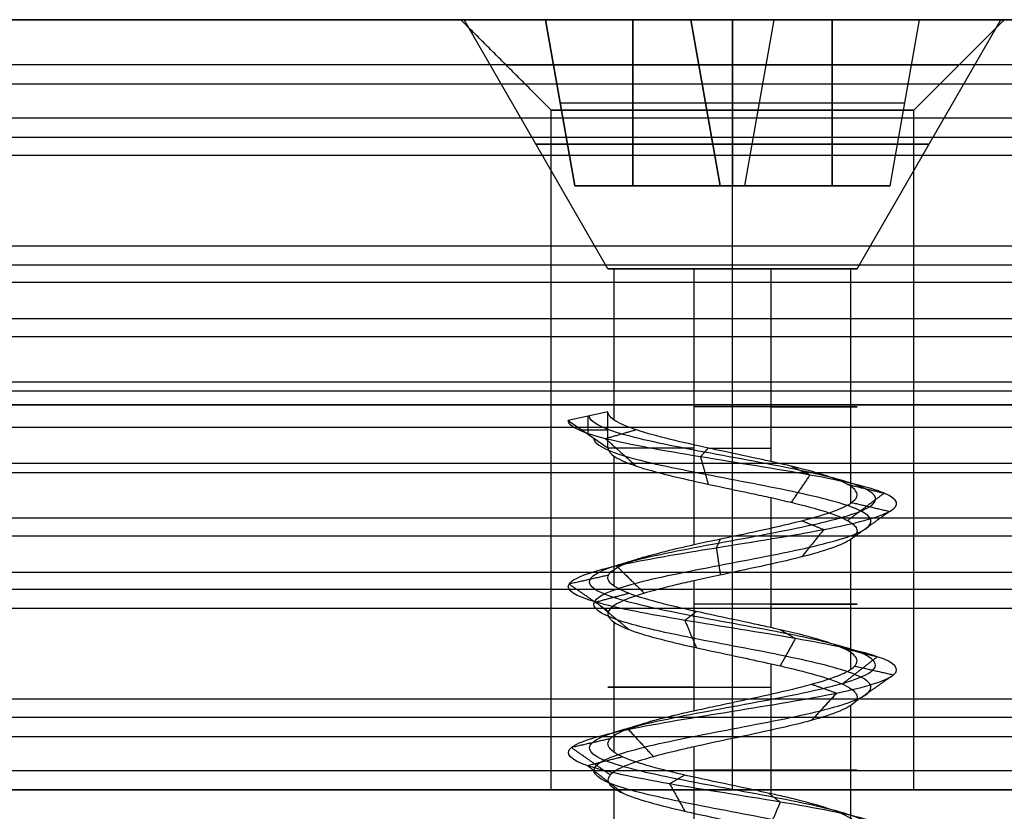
# Model space of a CAD drawing. Header units: millimetres. Extents: x -206 to 214, y -182 to 189.
# Tile 498 of 1056: x -72 to -61, y 140 to 149. Entities that reach past the tile are written whole.
import ezdxf

# ---------------------------------------------------------------- set-up
doc = ezdxf.new("R2010")
doc.units = ezdxf.units.MM
doc.layers.add('Default', color=7, linetype='Continuous', true_color=0x000000)
doc.layers.add('Screw', color=7, linetype='Continuous', true_color=0xffffff)

msp = doc.modelspace()

# ---------------------------------------------------------------- linework, layer by layer
at = {"layer": 'Default'}
for p, q in [((-93.311, 149.031, 721.503), (-66.811, 149.031, 721.503)), ((-60.811, 149.031, 721.503), (-45.811, 149.031, 721.503)), ((-204.811, 140.531, 1113.503), (213.189, 140.531, 1113.503)), ((213.189, 140.531, 715.503), (-204.811, 140.531, 715.503)), ((213.189, 140.531, 914.503), (-204.811, 140.531, 914.503)), ((-93.311, 140.531, 721.503), (-65.811, 140.531, 721.503)), ((-61.811, 140.531, 721.503), (-45.811, 140.531, 721.503))]:
    msp.add_line(p, q, dxfattribs=at)
at = {"layer": 'Default', "extrusion": (0, -1, 0)}
for centre, radius in [((-63.811, 721.503, -149.031), 3), ((-63.811, 721.503, -148.531), 2.5), ((-63.811, 721.503, -148.031), 2)]:
    msp.add_circle(centre, radius, dxfattribs=at)
at = {"layer": 'Default'}
for points in [[(-45.811, 149.031, 715.503), (-95.811, 149.031, 715.503), (-145.811, 149.031, 715.503)], [(-145.811, 149.031, 727.503), (-95.811, 149.031, 727.503), (-45.811, 149.031, 727.503)], [(-65.811, 148.031, 721.503), (-66.311, 148.531, 721.503), (-66.811, 149.031, 721.503)], [(-63.811, 148.031, 723.503), (-63.811, 148.531, 724.003), (-63.811, 149.031, 724.503)], [(-63.811, 148.031, 719.503), (-63.811, 148.531, 719.003), (-63.811, 149.031, 718.503)], [(-61.811, 148.031, 721.503), (-61.311, 148.531, 721.503), (-60.811, 149.031, 721.503)], [(186.689, 148.531, 1018.895), (1.689, 148.531, 1018.895), (-183.311, 148.531, 1018.895)], [(186.689, 148.531, 1032.503), (1.689, 148.531, 1032.503), (-183.311, 148.531, 1032.503)], [(-45.731, 148.531, 1025.699), (-65.311, 148.531, 1025.699), (-84.892, 148.531, 1025.699)], [(186.689, 148.32, 1033.398), (1.689, 148.32, 1033.398), (-183.311, 148.32, 1033.398)], [(-65.811, 140.531, 721.503), (-65.811, 144.281, 721.503), (-65.811, 148.031, 721.503)], [(-63.811, 140.531, 723.503), (-63.811, 144.281, 723.503), (-63.811, 148.031, 723.503)], [(-63.811, 140.531, 719.503), (-63.811, 144.281, 719.503), (-63.811, 148.031, 719.503)], [(-61.811, 140.531, 721.503), (-61.811, 144.281, 721.503), (-61.811, 148.031, 721.503)], [(186.689, 147.945, 1017.481), (1.689, 147.945, 1017.481), (-183.311, 147.945, 1017.481)], [(186.689, 147.731, 1034.103), (1.689, 147.731, 1034.103), (-183.311, 147.731, 1034.103)], [(186.689, 147.531, 1063.503), (1.689, 147.531, 1063.503), (-183.311, 147.531, 1063.503)], [(186.689, 147.531, 1061.503), (1.689, 147.531, 1061.503), (-183.311, 147.531, 1061.503)], [(186.689, 147.531, 1062.503), (1.689, 147.531, 1062.503), (-183.311, 147.531, 1062.503)], [(186.689, 146.531, 1016.895), (1.689, 146.531, 1016.895), (-183.311, 146.531, 1016.895)], [(186.689, 146.531, 1018.895), (1.689, 146.531, 1018.895), (-183.311, 146.531, 1018.895)], [(186.689, 146.531, 1032.395), (1.689, 146.531, 1032.395), (-183.311, 146.531, 1032.395)], [(186.689, 146.531, 1044.003), (1.689, 146.531, 1044.003), (-183.311, 146.531, 1044.003)], [(186.689, 146.531, 1036.503), (1.689, 146.531, 1036.503), (-183.311, 146.531, 1036.503)], [(186.689, 146.531, 1040.253), (1.689, 146.531, 1040.253), (-183.311, 146.531, 1040.253)], [(-45.741, 146.531, 1025.645), (-65.311, 146.531, 1025.645), (-84.881, 146.531, 1025.645)], [(186.689, 146.32, 1044.898), (1.689, 146.32, 1044.898), (-183.311, 146.32, 1044.898)], [(186.689, 146.131, 1035.303), (1.689, 146.131, 1035.303), (-183.311, 146.131, 1035.303)], [(186.689, 145.731, 1045.603), (1.689, 145.731, 1045.603), (-183.311, 145.731, 1045.603)], [(186.689, 145.531, 1036.503), (1.689, 145.531, 1036.503), (-183.311, 145.531, 1036.503)], [(186.689, 145.031, 1063.503), (1.689, 145.031, 1063.503), (-183.311, 145.031, 1063.503)], [(186.689, 145.031, 1061.503), (1.689, 145.031, 1061.503), (-183.311, 145.031, 1061.503)], [(186.689, 144.931, 1033.595), (1.689, 144.931, 1033.595), (-183.311, 144.931, 1033.595)], [(-45.811, 144.781, 715.503), (-95.811, 144.781, 715.503), (-145.811, 144.781, 715.503)], [(-145.811, 144.781, 727.503), (-95.811, 144.781, 727.503), (-45.811, 144.781, 727.503)], [(186.689, 144.531, 1043.895), (1.689, 144.531, 1043.895), (-183.311, 144.531, 1043.895)], [(186.689, 144.531, 1036.503), (1.689, 144.531, 1036.503), (-183.311, 144.531, 1036.503)], [(186.689, 144.531, 1040.199), (1.689, 144.531, 1040.199), (-183.311, 144.531, 1040.199)], [(186.689, 144.531, 1036.503), (1.689, 144.531, 1036.503), (-183.311, 144.531, 1036.503)], [(186.689, 144.531, 1043.895), (1.689, 144.531, 1043.895), (-183.311, 144.531, 1043.895)], [(186.689, 144.531, 1040.199), (1.689, 144.531, 1040.199), (-183.311, 144.531, 1040.199)], [(186.689, 144.131, 1046.803), (1.689, 144.131, 1046.803), (-183.311, 144.131, 1046.803)], [(186.689, 144.031, 1016.895), (1.689, 144.031, 1016.895), (-183.311, 144.031, 1016.895)], [(186.689, 144.031, 1018.895), (1.689, 144.031, 1018.895), (-183.311, 144.031, 1018.895)], [(186.689, 143.531, 1043.895), (1.689, 143.531, 1043.895), (-183.311, 143.531, 1043.895)], [(186.689, 143.331, 1034.795), (1.689, 143.331, 1034.795), (-183.311, 143.331, 1034.795)], [(186.689, 142.931, 1045.095), (1.689, 142.931, 1045.095), (-183.311, 142.931, 1045.095)], [(186.689, 142.742, 1035.5), (1.689, 142.742, 1035.5), (-183.311, 142.742, 1035.5)], [(186.689, 142.531, 1036.395), (1.689, 142.531, 1036.395), (-183.311, 142.531, 1036.395)], [(186.689, 142.531, 1043.895), (1.689, 142.531, 1043.895), (-183.311, 142.531, 1043.895)], [(186.689, 142.531, 1040.145), (1.689, 142.531, 1040.145), (-183.311, 142.531, 1040.145)], [(186.689, 142.531, 1063.503), (1.689, 142.531, 1063.503), (-183.311, 142.531, 1063.503)], [(186.689, 142.531, 1061.503), (1.689, 142.531, 1061.503), (-183.311, 142.531, 1061.503)], [(186.689, 142.531, 1048.003), (1.689, 142.531, 1048.003), (-183.311, 142.531, 1048.003)], [(-48.741, 142.531, 1054.753), (-68.311, 142.531, 1054.753), (-87.881, 142.531, 1054.753)], [(186.689, 141.531, 1016.895), (1.689, 141.531, 1016.895), (-183.311, 141.531, 1016.895)], [(186.689, 141.531, 1018.895), (1.689, 141.531, 1018.895), (-183.311, 141.531, 1018.895)], [(186.689, 141.531, 1017.895), (1.689, 141.531, 1017.895), (-183.311, 141.531, 1017.895)], [(186.689, 141.331, 1046.295), (1.689, 141.331, 1046.295), (-183.311, 141.331, 1046.295)], [(186.689, 141.116, 1062.918), (1.689, 141.116, 1062.918), (-183.311, 141.116, 1062.918)], [(186.689, 140.742, 1047), (1.689, 140.742, 1047), (-183.311, 140.742, 1047)], [(186.689, 140.531, 1061.503), (1.689, 140.531, 1061.503), (-183.311, 140.531, 1061.503)], [(186.689, 140.531, 1047.895), (1.689, 140.531, 1047.895), (-183.311, 140.531, 1047.895)], [(-45.811, 140.531, 715.503), (-95.811, 140.531, 715.503), (-145.811, 140.531, 715.503)], [(-145.811, 140.531, 727.503), (-95.811, 140.531, 727.503), (-45.811, 140.531, 727.503)], [(-48.731, 140.531, 1054.699), (-68.311, 140.531, 1054.699), (-87.892, 140.531, 1054.699)]]:
    msp.add_open_spline(points, degree=2, dxfattribs=at)
for points in [[(-61.811, 144.781, 721.503), (-61.811, 144.781, 723.503), (-63.811, 144.781, 723.503), (-65.811, 144.781, 723.503), (-65.811, 144.781, 721.503), (-65.811, 144.781, 719.503), (-63.811, 144.781, 719.503), (-61.811, 144.781, 719.503), (-61.811, 144.781, 721.503)], [(-61.811, 140.531, 721.503), (-61.811, 140.531, 723.503), (-63.811, 140.531, 723.503), (-65.811, 140.531, 723.503), (-65.811, 140.531, 721.503), (-65.811, 140.531, 719.503), (-63.811, 140.531, 719.503), (-61.811, 140.531, 719.503), (-61.811, 140.531, 721.503)]]:
    msp.add_rational_spline(points, [1, 0.707106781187, 1, 0.707106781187, 1, 0.707106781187, 1, 0.707106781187, 1], degree=2, knots=[236.566371, 236.566371, 236.566371, 239.707963, 239.707963, 242.849556, 242.849556, 245.991149, 245.991149, 249.132741, 249.132741, 249.132741], dxfattribs=at)
at = {"layer": 'Screw', "color": 7, "true_color": 0xffffff}
for p, q in [((-65.186, 146.281, 721.503), (-66.774, 149.031, 721.503)), ((-65.874, 149.031, 721.503), (-66.774, 149.031, 721.503)), ((-65.874, 149.031, 721.962), (-64.27, 149.031, 721.962)), ((-65.874, 149.031, 721.045), (-65.874, 149.031, 721.962)), ((-64.27, 149.031, 721.045), (-65.874, 149.031, 721.045)), ((-65.55, 147.198, 721.638), (-65.874, 149.031, 721.962)), ((-65.55, 147.198, 721.368), (-65.874, 149.031, 721.045)), ((-65.874, 149.031, 721.503), (-65.55, 147.198, 721.503)), ((-64.91, 149.031, 721.962), (-64.91, 147.198, 721.638)), ((-64.91, 147.198, 721.368), (-64.91, 149.031, 721.045)), ((-64.27, 149.031, 723.566), (-63.353, 149.031, 723.566)), ((-64.27, 149.031, 721.962), (-64.27, 149.031, 723.566)), ((-64.27, 149.031, 719.441), (-64.27, 149.031, 721.045)), ((-63.353, 149.031, 719.441), (-64.27, 149.031, 719.441)), ((-63.946, 147.198, 723.242), (-64.27, 149.031, 723.566)), ((-63.946, 147.198, 721.638), (-64.27, 149.031, 721.962)), ((-63.946, 147.198, 721.368), (-64.27, 149.031, 721.045)), ((-63.946, 147.198, 719.764), (-64.27, 149.031, 719.441)), ((-64.27, 149.031, 722.602), (-63.946, 147.198, 722.602)), ((-64.27, 149.031, 720.405), (-63.946, 147.198, 720.405)), ((-63.811, 146.281, 720.128), (-63.811, 149.031, 718.541)), ((-63.811, 149.031, 718.541), (-63.811, 149.031, 719.441)), ((-63.811, 149.031, 723.566), (-63.811, 149.031, 724.466)), ((-63.811, 149.031, 723.566), (-63.811, 147.198, 723.242)), ((-63.811, 147.198, 719.764), (-63.811, 149.031, 719.441)), ((-63.811, 146.281, 722.878), (-63.811, 149.031, 724.466)), ((-63.676, 147.198, 723.242), (-63.353, 149.031, 723.566)), ((-63.676, 147.198, 721.638), (-63.353, 149.031, 721.962)), ((-63.676, 147.198, 719.764), (-63.353, 149.031, 719.441)), ((-63.676, 147.198, 721.368), (-63.353, 149.031, 721.045)), ((-63.676, 147.198, 722.602), (-63.353, 149.031, 722.602)), ((-63.676, 147.198, 720.405), (-63.353, 149.031, 720.405)), ((-63.353, 149.031, 723.566), (-63.353, 149.031, 721.962)), ((-63.353, 149.031, 721.045), (-63.353, 149.031, 719.441)), ((-61.749, 149.031, 721.045), (-63.353, 149.031, 721.045)), ((-63.353, 149.031, 721.962), (-61.749, 149.031, 721.962)), ((-62.713, 147.198, 721.368), (-62.713, 149.031, 721.045)), ((-62.713, 149.031, 721.962), (-62.713, 147.198, 721.638)), ((-62.436, 146.281, 721.503), (-60.849, 149.031, 721.503)), ((-62.072, 147.198, 721.368), (-61.749, 149.031, 721.045)), ((-62.072, 147.198, 721.638), (-61.749, 149.031, 721.962)), ((-62.072, 147.198, 721.503), (-61.749, 149.031, 721.503)), ((-61.749, 149.031, 721.962), (-61.749, 149.031, 721.045)), ((-60.849, 149.031, 721.503), (-61.749, 149.031, 721.503)), ((-65.712, 148.114, 721.8), (-64.108, 148.114, 721.8)), ((-65.712, 148.114, 721.207), (-65.712, 148.114, 721.8)), ((-65.712, 148.114, 721.207), (-64.108, 148.114, 721.207)), ((-64.108, 148.114, 723.404), (-63.515, 148.114, 723.404)), ((-64.108, 148.114, 721.8), (-64.108, 148.114, 723.404)), ((-64.108, 148.114, 719.603), (-64.108, 148.114, 721.207)), ((-64.108, 148.114, 719.603), (-63.515, 148.114, 719.603)), ((-63.515, 148.114, 721.8), (-63.515, 148.114, 723.404)), ((-63.515, 148.114, 719.603), (-63.515, 148.114, 721.207)), ((-63.515, 148.114, 721.207), (-61.911, 148.114, 721.207)), ((-63.515, 148.114, 721.8), (-61.911, 148.114, 721.8)), ((-61.911, 148.114, 721.207), (-61.911, 148.114, 721.8)), ((-65.55, 147.198, 721.638), (-63.946, 147.198, 721.638)), ((-65.55, 147.198, 721.368), (-65.55, 147.198, 721.638)), ((-63.946, 147.198, 721.368), (-65.55, 147.198, 721.368)), ((-62.072, 147.198, 721.503), (-65.55, 147.198, 721.503)), ((-63.946, 147.198, 723.242), (-63.676, 147.198, 723.242)), ((-63.946, 147.198, 721.638), (-63.946, 147.198, 723.242)), ((-63.946, 147.198, 719.764), (-63.946, 147.198, 721.368)), ((-63.676, 147.198, 719.764), (-63.946, 147.198, 719.764)), ((-63.811, 147.198, 719.764), (-63.811, 147.198, 723.242)), ((-63.676, 147.198, 723.242), (-63.676, 147.198, 721.638)), ((-63.676, 147.198, 721.368), (-63.676, 147.198, 719.764)), ((-62.072, 147.198, 721.368), (-63.676, 147.198, 721.368)), ((-63.676, 147.198, 721.638), (-62.072, 147.198, 721.638)), ((-62.072, 147.198, 721.638), (-62.072, 147.198, 721.368)), ((-65.119, 144.613, 721.928), (-65.119, 146.281, 721.928)), ((-64.236, 143.238, 720.196), (-64.236, 146.281, 720.196)), ((-63.386, 144.154, 722.811), (-63.386, 146.281, 722.811)), ((-62.504, 143.696, 721.078), (-62.504, 146.281, 721.078)), ((-65.186, 144.704, 721.503), (-65.624, 144.607, 721.503)), ((-65.405, 144.456, 721.503), (-65.405, 144.656, 721.503)), ((-65.186, 144.305, 721.503), (-65.186, 144.704, 721.503)), ((-65.624, 144.607, 721.503), (-65.186, 144.305, 721.503)), ((-65.476, 144.505, 721.503), (-65.186, 144.505, 721.503)), ((-65.119, 142.779, 721.928), (-65.119, 144.214, 721.928)), ((-63.386, 142.321, 722.811), (-63.386, 143.756, 722.811)), ((-62.504, 141.863, 721.078), (-62.504, 143.297, 721.078)), ((-64.236, 141.404, 720.196), (-64.236, 142.839, 720.196)), ((-65.119, 140.946, 721.928), (-65.119, 142.381, 721.928)), ((-63.386, 140.488, 722.811), (-63.386, 141.922, 722.811)), ((-62.504, 140.03, 721.078), (-62.504, 141.464, 721.078)), ((-64.236, 139.571, 720.196), (-64.236, 141.006, 720.196)), ((-65.119, 139.113, 721.928), (-65.119, 140.547, 721.928))]:
    msp.add_line(p, q, dxfattribs=at)
at = {"layer": 'Screw', "color": 7, "true_color": 0xffffff, "extrusion": (0, 1, 0)}
for centre, radius, start, end in [((63.811, 721.503, 149.031), 2.962, 180, 0), ((63.811, 721.503, 149.031), 2.962, 0, 180), ((63.811, 721.503, 147.656), 2.169, 180, 360), ((63.811, 721.503, 147.656), 2.169, 0, 180), ((63.811, 721.503, 146.281), 1.375, 288, 0), ((63.811, 721.503, 146.281), 1.375, 0, 108), ((63.811, 721.503, 146.281), 1.375, 180, 288), ((63.811, 721.503, 146.281), 1.375, 108, 180), ((63.811, 721.503, 144.759), 1.375, 108, 288), ((63.811, 721.503, 144.301), 1.375, 288, 0.7946), ((63.811, 721.503, 144.301), 1.375, 79.1977, 108), ((63.811, 721.503, 142.58), 1.375, 108, 288), ((63.811, 721.503, 141.664), 1.375, 288, 108), ((63.811, 721.503, 140.747), 1.375, 108, 288)]:
    msp.add_arc(centre, radius, start, end, dxfattribs=at)
at = {"layer": 'Screw', "color": 7, "true_color": 0xffffff}
for points, knots in [([(-63.889, 126.756, 720.737), (-63.864, 126.766, 720.732), (-63.838, 126.775, 720.728), (-63.608, 126.862, 720.707), (-63.389, 126.938, 720.772), (-63.053, 127.091, 721.054), (-62.938, 127.167, 721.27), (-62.9, 127.32, 721.737), (-62.978, 127.396, 721.985), (-63.302, 127.549, 722.364), (-63.548, 127.625, 722.491), (-64.075, 127.778, 722.529), (-64.353, 127.855, 722.439), (-64.774, 128.007, 722.072), (-64.919, 128.084, 721.797), (-64.946, 128.237, 721.21), (-64.827, 128.313, 720.911), (-64.414, 128.466, 720.477), (-64.117, 128.542, 720.344), (-63.506, 128.695, 720.328), (-63.195, 128.771, 720.447), (-62.744, 128.924, 720.877), (-62.606, 129, 721.186), (-62.591, 129.153, 721.821), (-62.714, 129.23, 722.143), (-63.161, 129.382, 722.612), (-63.482, 129.459, 722.755), (-64.141, 129.611, 722.77), (-64.475, 129.688, 722.642), (-64.96, 129.841, 722.178), (-65.11, 129.917, 721.845), (-65.122, 130.07, 721.162), (-64.983, 130.146, 720.819), (-64.501, 130.299, 720.326), (-64.159, 130.375, 720.179), (-63.464, 130.528, 720.172), (-63.115, 130.604, 720.311), (-62.614, 130.757, 720.802), (-62.465, 130.834, 721.15), (-62.457, 130.986, 721.857), (-62.599, 131.063, 722.212), (-63.098, 131.215, 722.721), (-63.452, 131.292, 722.873), (-64.171, 131.445, 722.881), (-64.532, 131.521, 722.736), (-65.05, 131.674, 722.229), (-65.202, 131.75, 721.869), (-65.213, 131.893, 721.183), (-65.107, 131.96, 720.86), (-64.706, 132.094, 720.35), (-64.413, 132.161, 720.165), (-63.77, 132.294, 720.024), (-63.422, 132.361, 720.067), (-62.827, 132.495, 720.37), (-62.583, 132.562, 720.628), (-62.311, 132.695, 721.248), (-62.286, 132.762, 721.608), (-62.472, 132.896, 722.268), (-62.684, 132.963, 722.566), (-63.254, 133.096, 722.963), (-63.611, 133.163, 723.061), (-64.313, 133.297, 723.005), (-64.655, 133.364, 722.852), (-65.169, 133.497, 722.357), (-65.339, 133.564, 722.017), (-65.423, 133.698, 721.299), (-65.326, 133.765, 720.927), (-64.924, 133.898, 720.325), (-64.616, 133.965, 720.097), (-63.924, 134.099, 719.887), (-63.541, 134.166, 719.905), (-62.872, 134.299, 720.182), (-62.589, 134.366, 720.439), (-62.248, 134.5, 721.078), (-62.191, 134.567, 721.457), (-62.333, 134.7, 722.166), (-62.529, 134.767, 722.495), (-63.089, 134.901, 722.954), (-63.449, 134.968, 723.083), (-64.173, 135.101, 723.083), (-64.534, 135.168, 722.954), (-65.093, 135.302, 722.495), (-65.29, 135.369, 722.166), (-65.431, 135.502, 721.457), (-65.375, 135.569, 721.078), (-65.034, 135.703, 720.439), (-64.75, 135.77, 720.182), (-64.082, 135.903, 719.905), (-63.699, 135.97, 719.887), (-63.006, 136.104, 720.097), (-62.699, 136.171, 720.325), (-62.297, 136.304, 720.927), (-62.204, 136.371, 721.298), (-62.275, 136.505, 722.018), (-62.438, 136.572, 722.364), (-62.95, 136.705, 722.876), (-63.296, 136.772, 723.04), (-64.017, 136.906, 723.111), (-64.388, 136.973, 723.018), (-64.99, 137.106, 722.616), (-65.218, 137.173, 722.308), (-65.428, 137.307, 721.616), (-65.409, 137.374, 721.233), (-65.132, 137.507, 720.564), (-64.875, 137.574, 720.281), (-64.237, 137.708, 719.94), (-63.858, 137.775, 719.883), (-63.148, 137.908, 720.025), (-62.82, 137.975, 720.221), (-62.361, 138.109, 720.781), (-62.232, 138.176, 721.141), (-62.232, 138.309, 721.865), (-62.361, 138.376, 722.226), (-62.82, 138.51, 722.785), (-63.148, 138.577, 722.982), (-63.858, 138.71, 723.123), (-64.237, 138.777, 723.067), (-64.875, 138.911, 722.726), (-65.132, 138.978, 722.442), (-65.409, 139.112, 721.774), (-65.428, 139.178, 721.391), (-65.218, 139.312, 720.698), (-64.99, 139.379, 720.391), (-64.388, 139.513, 719.989), (-64.017, 139.579, 719.896), (-63.296, 139.713, 719.967), (-62.95, 139.78, 720.13), (-62.438, 139.914, 720.642), (-62.275, 139.98, 720.988), (-62.204, 140.114, 721.709), (-62.297, 140.181, 722.08), (-62.699, 140.315, 722.682), (-63.006, 140.381, 722.91), (-63.699, 140.515, 723.12), (-64.082, 140.582, 723.101), (-64.75, 140.716, 722.824), (-65.034, 140.782, 722.567), (-65.375, 140.916, 721.929), (-65.431, 140.983, 721.55), (-65.29, 141.117, 720.84), (-65.093, 141.183, 720.512), (-64.534, 141.317, 720.053), (-64.173, 141.384, 719.924), (-63.449, 141.518, 719.924), (-63.089, 141.584, 720.053), (-62.529, 141.718, 720.512), (-62.333, 141.785, 720.84), (-62.191, 141.919, 721.55), (-62.248, 141.985, 721.929), (-62.589, 142.119, 722.567), (-62.872, 142.186, 722.824), (-63.541, 142.32, 723.101), (-63.924, 142.386, 723.12), (-64.616, 142.52, 722.91), (-64.924, 142.587, 722.682), (-65.326, 142.721, 722.08), (-65.419, 142.787, 721.709), (-65.348, 142.921, 720.988), (-65.184, 142.988, 720.642), (-64.672, 143.122, 720.13), (-64.326, 143.188, 719.967), (-63.606, 143.322, 719.896), (-63.235, 143.389, 719.989), (-62.633, 143.523, 720.391), (-62.405, 143.589, 720.698), (-62.195, 143.723, 721.391), (-62.213, 143.79, 721.774), (-62.49, 143.924, 722.442), (-62.748, 143.99, 722.726), (-63.386, 144.124, 723.067), (-63.765, 144.191, 723.123), (-64.474, 144.325, 722.982), (-64.803, 144.391, 722.785), (-65.262, 144.525, 722.226), (-65.391, 144.592, 721.866), (-65.391, 144.659, 721.503)], [2.782471, 2.782471, 2.782471, 2.782471, 2.974275, 2.974275, 4.461413, 4.461413, 5.948551, 5.948551, 7.435688, 7.435688, 8.922826, 8.922826, 10.409964, 10.409964, 11.897102, 11.897102, 13.384239, 13.384239, 14.871377, 14.871377, 16.358515, 16.358515, 17.845652, 17.845652, 19.33279, 19.33279, 20.819928, 20.819928, 22.307065, 22.307065, 23.794203, 23.794203, 25.281341, 25.281341, 26.768478, 26.768478, 28.255616, 28.255616, 29.742754, 29.742754, 31.229892, 31.229892, 32.717029, 32.717029, 34.204167, 34.204167, 35.691305, 35.691305, 36.99255, 36.99255, 38.293796, 38.293796, 39.595041, 39.595041, 40.896287, 40.896287, 42.197532, 42.197532, 43.498777, 43.498777, 44.800023, 44.800023, 46.101268, 46.101268, 47.402514, 47.402514, 48.703759, 48.703759, 50.005005, 50.005005, 51.30625, 51.30625, 52.607496, 52.607496, 53.908741, 53.908741, 55.209987, 55.209987, 56.511232, 56.511232, 57.812478, 57.812478, 59.113723, 59.113723, 60.414969, 60.414969, 61.716214, 61.716214, 63.01746, 63.01746, 64.318705, 64.318705, 65.619951, 65.619951, 66.921196, 66.921196, 68.222442, 68.222442, 69.523687, 69.523687, 70.824933, 70.824933, 72.126178, 72.126178, 73.427423, 73.427423, 74.728669, 74.728669, 76.029914, 76.029914, 77.33116, 77.33116, 78.632405, 78.632405, 79.933651, 79.933651, 81.234896, 81.234896, 82.536142, 82.536142, 83.837387, 83.837387, 85.138633, 85.138633, 86.439878, 86.439878, 87.741124, 87.741124, 89.042369, 89.042369, 90.343615, 90.343615, 91.64486, 91.64486, 92.946106, 92.946106, 94.247351, 94.247351, 95.548597, 95.548597, 96.849842, 96.849842, 98.151088, 98.151088, 99.452333, 99.452333, 100.753579, 100.753579, 102.054824, 102.054824, 103.35607, 103.35607, 104.657315, 104.657315, 105.95856, 105.95856, 107.259806, 107.259806, 108.561051, 108.561051, 109.862297, 109.862297, 111.163542, 111.163542, 112.464788, 112.464788, 113.766033, 113.766033, 115.067279, 115.067279, 116.368524, 116.368524, 117.66977, 117.66977, 118.971015, 118.971015, 118.971015, 118.971015]), ([(-63.386, 144.154, 722.811), (-63.413, 144.16, 722.82), (-63.44, 144.166, 722.827), (-63.619, 144.205, 722.874), (-63.781, 144.239, 722.887), (-64.094, 144.306, 722.858), (-64.25, 144.34, 722.816), (-64.535, 144.407, 722.683), (-64.668, 144.441, 722.59), (-64.891, 144.508, 722.368), (-64.985, 144.541, 722.236), (-65.12, 144.608, 721.952), (-65.164, 144.642, 721.796), (-65.184, 144.685, 721.594), (-65.186, 144.695, 721.549), (-65.186, 144.704, 721.503)], [0.9407679, 0.9407679, 0.9407679, 0.9407679, 0.94268914, 0.94268914, 0.95352424, 0.95352424, 0.96436026, 0.96436026, 0.97519533, 0.97519533, 0.98603138, 0.98603138, 0.99686651, 0.99686651, 1, 1, 1, 1]), ([(-64.707, 126.275, 721.503), (-64.717, 126.352, 721.269), (-64.648, 126.428, 721.019), (-64.322, 126.581, 720.639), (-64.076, 126.657, 720.512), (-63.547, 126.81, 720.474), (-63.268, 126.886, 720.564), (-62.845, 127.039, 720.933), (-62.705, 127.115, 721.209), (-62.667, 127.268, 721.798), (-62.77, 127.345, 722.107), (-63.181, 127.497, 722.572), (-63.487, 127.574, 722.724), (-64.136, 127.726, 722.762), (-64.475, 127.803, 722.647), (-64.982, 127.956, 722.194), (-65.152, 128.032, 721.858), (-65.179, 128.185, 721.149), (-65.035, 128.261, 720.79), (-64.535, 128.414, 720.269), (-64.178, 128.49, 720.111), (-63.445, 128.643, 720.096), (-63.074, 128.719, 720.239), (-62.536, 128.872, 720.755), (-62.373, 128.949, 721.125), (-62.358, 129.101, 721.882), (-62.506, 129.178, 722.265), (-63.039, 129.33, 722.819), (-63.421, 129.407, 722.987), (-64.202, 129.56, 723.003), (-64.596, 129.636, 722.849), (-65.168, 129.789, 722.299), (-65.343, 129.865, 721.906), (-65.354, 130.018, 721.101), (-65.191, 130.094, 720.698), (-64.623, 130.247, 720.119), (-64.22, 130.323, 719.947), (-63.403, 130.476, 719.939), (-62.994, 130.553, 720.104), (-62.406, 130.705, 720.68), (-62.232, 130.782, 721.089), (-62.224, 130.935, 721.918), (-62.391, 131.011, 722.333), (-62.976, 131.164, 722.929), (-63.391, 131.24, 723.106), (-64.232, 131.393, 723.113), (-64.653, 131.469, 722.944), (-65.257, 131.622, 722.35), (-65.435, 131.698, 721.93), (-65.445, 131.842, 721.13), (-65.321, 131.908, 720.753), (-64.852, 132.042, 720.161), (-64.511, 132.109, 719.947), (-63.763, 132.243, 719.785), (-63.359, 132.309, 719.837), (-62.671, 132.443, 720.19), (-62.388, 132.51, 720.49), (-62.076, 132.644, 721.208), (-62.048, 132.71, 721.624), (-62.265, 132.844, 722.386), (-62.51, 132.911, 722.73), (-63.169, 133.045, 723.186), (-63.581, 133.111, 723.297), (-64.389, 133.245, 723.231), (-64.782, 133.312, 723.054), (-65.371, 133.446, 722.484), (-65.565, 133.512, 722.093), (-65.659, 133.646, 721.269), (-65.549, 133.713, 720.842), (-65.088, 133.847, 720.151), (-64.735, 133.913, 719.889), (-63.94, 134.047, 719.648), (-63.501, 134.114, 719.67), (-62.734, 134.248, 719.988), (-62.409, 134.314, 720.283), (-62.017, 134.448, 721.015), (-61.953, 134.515, 721.45), (-62.115, 134.649, 722.264), (-62.341, 134.715, 722.641), (-62.982, 134.849, 723.168), (-63.396, 134.916, 723.316), (-64.226, 135.05, 723.316), (-64.64, 135.116, 723.168), (-65.282, 135.25, 722.641), (-65.508, 135.317, 722.264), (-65.67, 135.451, 721.45), (-65.605, 135.517, 721.015), (-65.214, 135.651, 720.283), (-64.888, 135.718, 719.988), (-64.121, 135.852, 719.67), (-63.683, 135.918, 719.648), (-62.888, 136.052, 719.889), (-62.535, 136.119, 720.151), (-62.074, 136.253, 720.842), (-61.967, 136.319, 721.268), (-62.048, 136.453, 722.094), (-62.236, 136.52, 722.491), (-62.823, 136.654, 723.078), (-63.221, 136.72, 723.266), (-64.047, 136.854, 723.348), (-64.473, 136.921, 723.241), (-65.163, 137.055, 722.78), (-65.425, 137.121, 722.427), (-65.666, 137.255, 721.632), (-65.645, 137.322, 721.193), (-65.327, 137.456, 720.426), (-65.032, 137.523, 720.101), (-64.3, 137.656, 719.709), (-63.865, 137.723, 719.645), (-63.051, 137.857, 719.807), (-62.674, 137.924, 720.033), (-62.147, 138.057, 720.674), (-61.999, 138.124, 721.088), (-61.999, 138.258, 721.918), (-62.147, 138.325, 722.332), (-62.674, 138.458, 722.974), (-63.051, 138.525, 723.2), (-63.865, 138.659, 723.362), (-64.3, 138.726, 723.297), (-65.032, 138.859, 722.906), (-65.327, 138.926, 722.58), (-65.645, 139.06, 721.813), (-65.666, 139.127, 721.374), (-65.425, 139.26, 720.58), (-65.163, 139.327, 720.227), (-64.473, 139.461, 719.766), (-64.047, 139.528, 719.659), (-63.221, 139.661, 719.74), (-62.823, 139.728, 719.928), (-62.236, 139.862, 720.515), (-62.048, 139.929, 720.912), (-61.967, 140.062, 721.739), (-62.074, 140.129, 722.165), (-62.535, 140.263, 722.855), (-62.888, 140.33, 723.117), (-63.683, 140.463, 723.358), (-64.121, 140.53, 723.337), (-64.888, 140.664, 723.019), (-65.214, 140.731, 722.724), (-65.605, 140.864, 721.992), (-65.67, 140.931, 721.557), (-65.508, 141.065, 720.743), (-65.282, 141.132, 720.366), (-64.64, 141.265, 719.839), (-64.226, 141.332, 719.691), (-63.396, 141.466, 719.691), (-62.982, 141.533, 719.839), (-62.341, 141.666, 720.366), (-62.115, 141.733, 720.743), (-61.953, 141.867, 721.557), (-62.017, 141.934, 721.992), (-62.409, 142.067, 722.724), (-62.734, 142.134, 723.019), (-63.501, 142.268, 723.337), (-63.94, 142.335, 723.358), (-64.735, 142.468, 723.117), (-65.088, 142.535, 722.855), (-65.549, 142.669, 722.165), (-65.656, 142.736, 721.739), (-65.574, 142.869, 720.912), (-65.386, 142.936, 720.515), (-64.799, 143.07, 719.928), (-64.402, 143.137, 719.74), (-63.576, 143.27, 719.659), (-63.15, 143.337, 719.766), (-62.459, 143.471, 720.227), (-62.198, 143.538, 720.58), (-61.956, 143.671, 721.374), (-61.978, 143.738, 721.813), (-62.296, 143.872, 722.58), (-62.591, 143.939, 722.906), (-63.323, 144.072, 723.297), (-63.758, 144.139, 723.362), (-64.572, 144.273, 723.2), (-64.949, 144.34, 722.974), (-65.476, 144.473, 722.332), (-65.624, 144.54, 721.919), (-65.624, 144.607, 721.503)], [0.0909091, 0.0909091, 0.0909091, 0.0909091, 0.1022727, 0.1022727, 0.1136364, 0.1136364, 0.125, 0.125, 0.1363636, 0.1363636, 0.1477273, 0.1477273, 0.1590909, 0.1590909, 0.1704545, 0.1704545, 0.1818182, 0.1818182, 0.1931818, 0.1931818, 0.2045455, 0.2045455, 0.2159091, 0.2159091, 0.2272727, 0.2272727, 0.2386364, 0.2386364, 0.25, 0.25, 0.2613636, 0.2613636, 0.2727273, 0.2727273, 0.2840909, 0.2840909, 0.2954545, 0.2954545, 0.3068182, 0.3068182, 0.3181818, 0.3181818, 0.3295455, 0.3295455, 0.3409091, 0.3409091, 0.3522727, 0.3522727, 0.3636364, 0.3636364, 0.3735795, 0.3735795, 0.3835227, 0.3835227, 0.3934659, 0.3934659, 0.4034091, 0.4034091, 0.4133523, 0.4133523, 0.4232955, 0.4232955, 0.4332386, 0.4332386, 0.4431818, 0.4431818, 0.453125, 0.453125, 0.4630682, 0.4630682, 0.4730114, 0.4730114, 0.4829545, 0.4829545, 0.4928977, 0.4928977, 0.5028409, 0.5028409, 0.5127841, 0.5127841, 0.5227273, 0.5227273, 0.5326705, 0.5326705, 0.5426136, 0.5426136, 0.5525568, 0.5525568, 0.5625, 0.5625, 0.5724432, 0.5724432, 0.5823864, 0.5823864, 0.5923295, 0.5923295, 0.6022727, 0.6022727, 0.6122159, 0.6122159, 0.6221591, 0.6221591, 0.6321023, 0.6321023, 0.6420455, 0.6420455, 0.6519886, 0.6519886, 0.6619318, 0.6619318, 0.671875, 0.671875, 0.6818182, 0.6818182, 0.6917614, 0.6917614, 0.7017045, 0.7017045, 0.7116477, 0.7116477, 0.7215909, 0.7215909, 0.7315341, 0.7315341, 0.7414773, 0.7414773, 0.7514205, 0.7514205, 0.7613636, 0.7613636, 0.7713068, 0.7713068, 0.78125, 0.78125, 0.7911932, 0.7911932, 0.8011364, 0.8011364, 0.8110795, 0.8110795, 0.8210227, 0.8210227, 0.8309659, 0.8309659, 0.8409091, 0.8409091, 0.8508523, 0.8508523, 0.8607955, 0.8607955, 0.8707386, 0.8707386, 0.8806818, 0.8806818, 0.890625, 0.890625, 0.9005682, 0.9005682, 0.9105114, 0.9105114, 0.9204545, 0.9204545, 0.9303977, 0.9303977, 0.9403409, 0.9403409, 0.9502841, 0.9502841, 0.9602273, 0.9602273, 0.9701705, 0.9701705, 0.9801136, 0.9801136, 0.9900568, 0.9900568, 1, 1, 1, 1]), ([(-63.515, 126.656, 720.808), (-63.423, 126.693, 720.837), (-63.334, 126.73, 720.884), (-63.098, 126.844, 721.08), (-62.988, 126.92, 721.283), (-62.95, 127.073, 721.724), (-63.022, 127.149, 721.959), (-63.328, 127.302, 722.319), (-63.561, 127.378, 722.441), (-64.062, 127.531, 722.479), (-64.327, 127.608, 722.394), (-64.729, 127.76, 722.046), (-64.869, 127.837, 721.784), (-64.896, 127.99, 721.223), (-64.782, 128.066, 720.938), (-64.388, 128.219, 720.522), (-64.104, 128.295, 720.394), (-63.519, 128.448, 720.379), (-63.222, 128.524, 720.492), (-62.789, 128.677, 720.903), (-62.656, 128.753, 721.199), (-62.641, 128.906, 721.808), (-62.759, 128.983, 722.117), (-63.187, 129.135, 722.567), (-63.495, 129.212, 722.704), (-64.128, 129.364, 722.72), (-64.449, 129.441, 722.597), (-64.916, 129.594, 722.152), (-65.06, 129.67, 721.832), (-65.072, 129.823, 721.175), (-64.938, 129.899, 720.845), (-64.475, 130.052, 720.371), (-64.146, 130.128, 720.23), (-63.477, 130.281, 720.222), (-63.141, 130.357, 720.356), (-62.659, 130.51, 720.828), (-62.515, 130.587, 721.163), (-62.507, 130.739, 721.844), (-62.644, 130.816, 722.185), (-63.124, 130.968, 722.676), (-63.465, 131.045, 722.823), (-64.158, 131.198, 722.83), (-64.505, 131.274, 722.691), (-65.005, 131.427, 722.203), (-65.152, 131.503, 721.856), (-65.162, 131.646, 721.195), (-65.061, 131.713, 720.883), (-64.674, 131.847, 720.39), (-64.392, 131.914, 720.212), (-63.772, 132.047, 720.075), (-63.436, 132.114, 720.117), (-62.861, 132.248, 720.409), (-62.625, 132.315, 720.658), (-62.362, 132.448, 721.257), (-62.337, 132.515, 721.604), (-62.517, 132.649, 722.242), (-62.721, 132.716, 722.53), (-63.272, 132.849, 722.915), (-63.617, 132.916, 723.009), (-64.297, 133.05, 722.956), (-64.628, 133.117, 722.808), (-65.125, 133.25, 722.329), (-65.29, 133.317, 722), (-65.371, 133.451, 721.306), (-65.278, 133.518, 720.945), (-64.888, 133.651, 720.362), (-64.591, 133.718, 720.141), (-63.92, 133.852, 719.938), (-63.55, 133.919, 719.956), (-62.902, 134.052, 720.224), (-62.628, 134.119, 720.473), (-62.297, 134.253, 721.091), (-62.243, 134.32, 721.458), (-62.38, 134.453, 722.145), (-62.57, 134.52, 722.463), (-63.112, 134.654, 722.908), (-63.461, 134.721, 723.033), (-64.162, 134.854, 723.033), (-64.511, 134.921, 722.908), (-65.052, 135.055, 722.463), (-65.243, 135.122, 722.145), (-65.38, 135.255, 721.458), (-65.325, 135.322, 721.091), (-64.995, 135.456, 720.473), (-64.72, 135.523, 720.224), (-64.073, 135.656, 719.956), (-63.703, 135.723, 719.938), (-63.032, 135.857, 720.141), (-62.734, 135.924, 720.362), (-62.345, 136.057, 720.945), (-62.255, 136.124, 721.305), (-62.324, 136.258, 722.002), (-62.482, 136.325, 722.337), (-62.978, 136.458, 722.833), (-63.313, 136.525, 722.991), (-64.01, 136.659, 723.06), (-64.37, 136.726, 722.97), (-64.952, 136.859, 722.58), (-65.173, 136.926, 722.283), (-65.377, 137.06, 721.612), (-65.358, 137.127, 721.242), (-65.09, 137.26, 720.594), (-64.841, 137.327, 720.32), (-64.223, 137.461, 719.989), (-63.857, 137.528, 719.935), (-63.169, 137.661, 720.072), (-62.851, 137.728, 720.262), (-62.407, 137.862, 720.804), (-62.282, 137.929, 721.153), (-62.282, 138.062, 721.854), (-62.407, 138.129, 722.203), (-62.851, 138.263, 722.744), (-63.169, 138.33, 722.935), (-63.857, 138.463, 723.072), (-64.223, 138.53, 723.017), (-64.841, 138.664, 722.687), (-65.09, 138.731, 722.412), (-65.358, 138.865, 721.765), (-65.377, 138.931, 721.395), (-65.173, 139.065, 720.724), (-64.952, 139.132, 720.426), (-64.37, 139.266, 720.037), (-64.01, 139.332, 719.947), (-63.313, 139.466, 720.016), (-62.978, 139.533, 720.174), (-62.482, 139.667, 720.67), (-62.324, 139.733, 721.005), (-62.255, 139.867, 721.702), (-62.345, 139.934, 722.062), (-62.734, 140.068, 722.644), (-63.032, 140.134, 722.865), (-63.703, 140.268, 723.069), (-64.073, 140.335, 723.05), (-64.72, 140.469, 722.782), (-64.995, 140.535, 722.533), (-65.325, 140.669, 721.915), (-65.38, 140.736, 721.549), (-65.243, 140.87, 720.861), (-65.052, 140.936, 720.543), (-64.511, 141.07, 720.099), (-64.162, 141.137, 719.974), (-63.461, 141.271, 719.974), (-63.112, 141.337, 720.099), (-62.57, 141.471, 720.543), (-62.38, 141.538, 720.861), (-62.243, 141.672, 721.549), (-62.297, 141.738, 721.915), (-62.628, 141.872, 722.533), (-62.902, 141.939, 722.782), (-63.55, 142.073, 723.05), (-63.92, 142.139, 723.069), (-64.591, 142.273, 722.865), (-64.888, 142.34, 722.644), (-65.278, 142.474, 722.062), (-65.368, 142.54, 721.702), (-65.299, 142.674, 721.005), (-65.141, 142.741, 720.67), (-64.645, 142.875, 720.174), (-64.31, 142.941, 720.016), (-63.613, 143.075, 719.947), (-63.253, 143.142, 720.037), (-62.67, 143.276, 720.426), (-62.449, 143.342, 720.724), (-62.246, 143.476, 721.395), (-62.264, 143.543, 721.765), (-62.532, 143.677, 722.412), (-62.781, 143.743, 722.687), (-63.399, 143.877, 723.017), (-63.766, 143.944, 723.072), (-64.453, 144.078, 722.935), (-64.771, 144.144, 722.744), (-65.216, 144.278, 722.203), (-65.341, 144.345, 721.854), (-65.341, 144.412, 721.503)], [9.962929, 9.962929, 9.962929, 9.962929, 10.425509, 10.425509, 11.373282, 11.373282, 12.321056, 12.321056, 13.268829, 13.268829, 14.216603, 14.216603, 15.164377, 15.164377, 16.11215, 16.11215, 17.059924, 17.059924, 18.007697, 18.007697, 18.955471, 18.955471, 19.903244, 19.903244, 20.851018, 20.851018, 21.798791, 21.798791, 22.746565, 22.746565, 23.694338, 23.694338, 24.642112, 24.642112, 25.589885, 25.589885, 26.537659, 26.537659, 27.485432, 27.485432, 28.433206, 28.433206, 29.38098, 29.38098, 30.328753, 30.328753, 31.158055, 31.158055, 31.987357, 31.987357, 32.816659, 32.816659, 33.64596, 33.64596, 34.475262, 34.475262, 35.304564, 35.304564, 36.133866, 36.133866, 36.963168, 36.963168, 37.79247, 37.79247, 38.621772, 38.621772, 39.451073, 39.451073, 40.280375, 40.280375, 41.109677, 41.109677, 41.938979, 41.938979, 42.768281, 42.768281, 43.597583, 43.597583, 44.426884, 44.426884, 45.256186, 45.256186, 46.085488, 46.085488, 46.91479, 46.91479, 47.744092, 47.744092, 48.573394, 48.573394, 49.402695, 49.402695, 50.231997, 50.231997, 51.061299, 51.061299, 51.890601, 51.890601, 52.719903, 52.719903, 53.549205, 53.549205, 54.378507, 54.378507, 55.207808, 55.207808, 56.03711, 56.03711, 56.866412, 56.866412, 57.695714, 57.695714, 58.525016, 58.525016, 59.354318, 59.354318, 60.183619, 60.183619, 61.012921, 61.012921, 61.842223, 61.842223, 62.671525, 62.671525, 63.500827, 63.500827, 64.330129, 64.330129, 65.15943, 65.15943, 65.988732, 65.988732, 66.818034, 66.818034, 67.647336, 67.647336, 68.476638, 68.476638, 69.30594, 69.30594, 70.135242, 70.135242, 70.964543, 70.964543, 71.793845, 71.793845, 72.623147, 72.623147, 73.452449, 73.452449, 74.281751, 74.281751, 75.111053, 75.111053, 75.940354, 75.940354, 76.769656, 76.769656, 77.598958, 77.598958, 78.42826, 78.42826, 79.257562, 79.257562, 80.086864, 80.086864, 80.916165, 80.916165, 81.745467, 81.745467, 82.574769, 82.574769, 83.404071, 83.404071, 83.404071, 83.404071]), ([(-65.186, 144.305, 721.503), (-65.186, 144.272, 721.661), (-65.158, 144.238, 721.82), (-65.052, 144.172, 722.116), (-64.972, 144.137, 722.257), (-64.772, 144.071, 722.499), (-64.649, 144.037, 722.605), (-64.378, 143.97, 722.766), (-64.227, 143.936, 722.823), (-63.918, 143.869, 722.883), (-63.756, 143.836, 722.886), (-63.528, 143.787, 722.851), (-63.457, 143.771, 722.834), (-63.386, 143.756, 722.811)], [0, 0, 0, 0, 0.01131575, 0.01131575, 0.02263356, 0.02263356, 0.03395821, 0.03395821, 0.04527566, 0.04527566, 0.05660056, 0.05660056, 0.06186848, 0.06186848, 0.06186848, 0.06186848]), ([(-64.236, 143.238, 720.196), (-64.193, 143.247, 720.182), (-64.15, 143.257, 720.17), (-63.952, 143.3, 720.127), (-63.791, 143.334, 720.12), (-63.478, 143.4, 720.16), (-63.324, 143.434, 720.208), (-63.044, 143.501, 720.352), (-62.915, 143.535, 720.449), (-62.7, 143.602, 720.679), (-62.611, 143.636, 720.815), (-62.486, 143.702, 721.103), (-62.449, 143.736, 721.261), (-62.429, 143.803, 721.575), (-62.447, 143.837, 721.736), (-62.535, 143.904, 722.038), (-62.606, 143.938, 722.183), (-62.791, 144.004, 722.438), (-62.907, 144.038, 722.551), (-63.144, 144.099, 722.712), (-63.263, 144.127, 722.771), (-63.386, 144.154, 722.811)], [0.84207939, 0.84207939, 0.84207939, 0.84207939, 0.84516883, 0.84516883, 0.85600471, 0.85600471, 0.8668399, 0.8668399, 0.87767581, 0.87767581, 0.88851098, 0.88851098, 0.89934692, 0.89934692, 0.91018206, 0.91018206, 0.92101803, 0.92101803, 0.93185315, 0.93185315, 0.9407679, 0.9407679, 0.9407679, 0.9407679]), ([(-63.386, 143.756, 722.811), (-63.306, 143.737, 722.785), (-63.228, 143.719, 722.751), (-63.016, 143.668, 722.636), (-62.889, 143.635, 722.535), (-62.68, 143.568, 722.3), (-62.595, 143.533, 722.162), (-62.477, 143.467, 721.87), (-62.443, 143.433, 721.712), (-62.432, 143.367, 721.398), (-62.453, 143.332, 721.237), (-62.548, 143.266, 720.937), (-62.623, 143.232, 720.794), (-62.814, 143.165, 720.544), (-62.933, 143.131, 720.434), (-63.197, 143.064, 720.263), (-63.347, 143.031, 720.2), (-63.653, 142.964, 720.129), (-63.815, 142.93, 720.119), (-64.06, 142.877, 720.148), (-64.15, 142.858, 720.168), (-64.236, 142.839, 720.196)], [0.0618685, 0.0618685, 0.0618685, 0.0618685, 0.067918, 0.067918, 0.0792429, 0.0792429, 0.0905603, 0.0905603, 0.1018851, 0.1018851, 0.1132025, 0.1132025, 0.1245274, 0.1245274, 0.1358448, 0.1358448, 0.1471696, 0.1471696, 0.158487, 0.158487, 0.1649804, 0.1649804, 0.1649804, 0.1649804]), ([(-63.386, 142.321, 722.811), (-63.446, 142.334, 722.83), (-63.506, 142.348, 722.845), (-63.722, 142.394, 722.884), (-63.884, 142.428, 722.885), (-64.194, 142.495, 722.833), (-64.347, 142.529, 722.779), (-64.621, 142.595, 722.626), (-64.747, 142.629, 722.523), (-64.953, 142.696, 722.286), (-65.036, 142.73, 722.147), (-65.15, 142.797, 721.854), (-65.182, 142.83, 721.695), (-65.19, 142.897, 721.38), (-65.166, 142.931, 721.22), (-65.067, 142.998, 720.921), (-64.99, 143.032, 720.779), (-64.796, 143.099, 720.531), (-64.676, 143.132, 720.423), (-64.447, 143.19, 720.279), (-64.344, 143.214, 720.231), (-64.236, 143.238, 720.196)], [0.74339324, 0.74339324, 0.74339324, 0.74339324, 0.74764927, 0.74764927, 0.75848459, 0.75848459, 0.76932034, 0.76932034, 0.78015564, 0.78015564, 0.79099143, 0.79099143, 0.8018267, 0.8018267, 0.81266251, 0.81266251, 0.82349776, 0.82349776, 0.83433361, 0.83433361, 0.84207939, 0.84207939, 0.84207939, 0.84207939]), ([(-64.236, 142.839, 720.196), (-64.3, 142.825, 720.217), (-64.363, 142.81, 720.242), (-64.564, 142.763, 720.342), (-64.694, 142.728, 720.438), (-64.912, 142.662, 720.665), (-65.003, 142.628, 720.799), (-65.131, 142.562, 721.087), (-65.171, 142.527, 721.244), (-65.194, 142.46, 721.557), (-65.178, 142.427, 721.719), (-65.094, 142.36, 722.022), (-65.025, 142.326, 722.168), (-64.844, 142.259, 722.425), (-64.729, 142.226, 722.539), (-64.471, 142.159, 722.72), (-64.325, 142.125, 722.788), (-64.021, 142.058, 722.871), (-63.86, 142.025, 722.886), (-63.596, 141.968, 722.865), (-63.489, 141.945, 722.844), (-63.386, 141.922, 722.811)], [0.1649804, 0.1649804, 0.1649804, 0.1649804, 0.1698117, 0.1698117, 0.1811291, 0.1811291, 0.1924539, 0.1924539, 0.2037712, 0.2037712, 0.215096, 0.215096, 0.2264133, 0.2264133, 0.237738, 0.237738, 0.2490554, 0.2490554, 0.26038, 0.26038, 0.2680947, 0.2680947, 0.2680947, 0.2680947]), ([(-64.236, 141.404, 720.196), (-64.161, 141.421, 720.171), (-64.083, 141.438, 720.153), (-63.85, 141.488, 720.12), (-63.688, 141.522, 720.125), (-63.38, 141.589, 720.189), (-63.229, 141.623, 720.248), (-62.96, 141.69, 720.412), (-62.839, 141.724, 720.519), (-62.641, 141.79, 720.764), (-62.563, 141.824, 720.906), (-62.46, 141.891, 721.203), (-62.435, 141.925, 721.363), (-62.438, 141.991, 721.678), (-62.468, 142.025, 721.837), (-62.578, 142.092, 722.131), (-62.66, 142.126, 722.271), (-62.863, 142.193, 722.511), (-62.988, 142.227, 722.615), (-63.206, 142.28, 722.742), (-63.295, 142.301, 722.781), (-63.386, 142.321, 722.811)], [0.64470664, 0.64470664, 0.64470664, 0.64470664, 0.65012941, 0.65012941, 0.66096502, 0.66096502, 0.67180043, 0.67180043, 0.68263607, 0.68263607, 0.69347146, 0.69347146, 0.70430713, 0.70430713, 0.7151425, 0.7151425, 0.7259782, 0.7259782, 0.73681354, 0.73681354, 0.74339324, 0.74339324, 0.74339324, 0.74339324]), ([(-63.386, 141.922, 722.811), (-63.339, 141.911, 722.795), (-63.292, 141.901, 722.777), (-63.102, 141.857, 722.692), (-62.968, 141.823, 722.601), (-62.742, 141.756, 722.382), (-62.647, 141.722, 722.251), (-62.508, 141.655, 721.969), (-62.463, 141.622, 721.813), (-62.427, 141.555, 721.501), (-62.437, 141.521, 721.339), (-62.51, 141.454, 721.033), (-62.574, 141.421, 720.884), (-62.745, 141.354, 720.621), (-62.856, 141.319, 720.502), (-63.107, 141.253, 720.312), (-63.251, 141.22, 720.238), (-63.551, 141.153, 720.144), (-63.711, 141.118, 720.123), (-63.993, 141.059, 720.135), (-64.117, 141.032, 720.157), (-64.236, 141.006, 720.196)], [0.2680947, 0.2680947, 0.2680947, 0.2680947, 0.2716974, 0.2716974, 0.283022, 0.283022, 0.2943394, 0.2943394, 0.305664, 0.305664, 0.3169814, 0.3169814, 0.328306, 0.328306, 0.3396234, 0.3396234, 0.3509479, 0.3509479, 0.3622653, 0.3622653, 0.3712068, 0.3712068, 0.3712068, 0.3712068]), ([(-63.386, 140.488, 722.811), (-63.478, 140.508, 722.84), (-63.573, 140.529, 722.861), (-63.825, 140.583, 722.887), (-63.986, 140.616, 722.876), (-64.292, 140.683, 722.801), (-64.44, 140.717, 722.736), (-64.702, 140.784, 722.562), (-64.82, 140.818, 722.451), (-65.008, 140.885, 722.199), (-65.081, 140.918, 722.054), (-65.172, 140.985, 721.753), (-65.192, 141.019, 721.592), (-65.177, 141.086, 721.278), (-65.141, 141.12, 721.12), (-65.02, 141.186, 720.83), (-64.933, 141.22, 720.693), (-64.721, 141.287, 720.461), (-64.593, 141.321, 720.361), (-64.385, 141.371, 720.251), (-64.311, 141.388, 720.22), (-64.236, 141.404, 720.196)], [0.54602155, 0.54602155, 0.54602155, 0.54602155, 0.55260985, 0.55260985, 0.56344539, 0.56344539, 0.57428087, 0.57428087, 0.58511638, 0.58511638, 0.59595189, 0.59595189, 0.60678739, 0.60678739, 0.61762293, 0.61762293, 0.62845839, 0.62845839, 0.63929397, 0.63929397, 0.64470664, 0.64470664, 0.64470664, 0.64470664]), ([(-64.236, 141.006, 720.196), (-64.268, 140.999, 720.206), (-64.299, 140.992, 720.217), (-64.475, 140.951, 720.289), (-64.612, 140.917, 720.375), (-64.847, 140.85, 720.585), (-64.947, 140.817, 720.712), (-65.096, 140.75, 720.989), (-65.147, 140.716, 721.143), (-65.194, 140.649, 721.454), (-65.191, 140.616, 721.616), (-65.129, 140.549, 721.925), (-65.071, 140.514, 722.075), (-64.909, 140.448, 722.345), (-64.804, 140.414, 722.468), (-64.56, 140.348, 722.667), (-64.419, 140.313, 722.747), (-64.122, 140.247, 722.852), (-63.963, 140.213, 722.879), (-63.664, 140.15, 722.878), (-63.521, 140.119, 722.855), (-63.386, 140.089, 722.811)], [0.3712068, 0.3712068, 0.3712068, 0.3712068, 0.3735898, 0.3735898, 0.3849072, 0.3849072, 0.3962316, 0.3962316, 0.4075491, 0.4075491, 0.4188735, 0.4188735, 0.430191, 0.430191, 0.4415153, 0.4415153, 0.4528328, 0.4528328, 0.4641571, 0.4641571, 0.4743259, 0.4743259, 0.4743259, 0.4743259]), ([(-64.236, 139.571, 720.196), (-64.128, 139.595, 720.161), (-64.016, 139.619, 720.139), (-63.747, 139.677, 720.121), (-63.586, 139.711, 720.138), (-63.283, 139.777, 720.224), (-63.137, 139.811, 720.295), (-62.882, 139.878, 720.478), (-62.768, 139.912, 720.594), (-62.59, 139.979, 720.853), (-62.522, 140.013, 721), (-62.442, 140.079, 721.304), (-62.428, 140.113, 721.466), (-62.455, 140.18, 721.779), (-62.497, 140.214, 721.936), (-62.628, 140.281, 722.221), (-62.72, 140.315, 722.355), (-62.941, 140.381, 722.579), (-63.073, 140.415, 722.673), (-63.27, 140.462, 722.769), (-63.327, 140.475, 722.792), (-63.386, 140.488, 722.811)], [0.44733415, 0.44733415, 0.44733415, 0.44733415, 0.4550905, 0.4550905, 0.46592583, 0.46592583, 0.47676147, 0.47676147, 0.48759682, 0.48759682, 0.49843244, 0.49843244, 0.50926782, 0.50926782, 0.52010341, 0.52010341, 0.53093883, 0.53093883, 0.5417744, 0.5417744, 0.54602155, 0.54602155, 0.54602155, 0.54602155])]:
    msp.add_open_spline(points, degree=3, knots=knots, dxfattribs=at)
for points in [[(-64.874, 144.504, 722.376), (-65.043, 144.455, 722.514), (-65.212, 144.406, 722.653)], [(-65.212, 144.406, 722.653), (-65.043, 144.256, 722.514), (-64.874, 144.105, 722.376)], [(-64.08, 144.303, 722.852), (-64.122, 144.255, 723.066), (-64.165, 144.206, 723.281)], [(-64.165, 144.206, 723.281), (-64.122, 144.055, 723.066), (-64.08, 143.904, 722.852)], [(-63.163, 144.103, 722.716), (-63.06, 144.054, 722.909), (-62.957, 144.005, 723.102)], [(-62.957, 144.005, 723.102), (-63.06, 143.855, 722.909), (-63.163, 143.704, 722.716)], [(-62.541, 143.902, 722.029), (-62.339, 143.854, 722.113), (-62.137, 143.805, 722.197)], [(-62.137, 143.805, 722.197), (-62.339, 143.654, 722.113), (-62.541, 143.503, 722.029)], [(-62.496, 143.702, 721.104), (-62.286, 143.653, 721.041), (-62.077, 143.604, 720.977)], [(-62.077, 143.604, 720.977), (-62.286, 143.454, 721.041), (-62.496, 143.303, 721.104)], [(-63.047, 143.501, 720.36), (-62.926, 143.453, 720.178), (-62.804, 143.404, 719.996)], [(-62.804, 143.404, 719.996), (-62.926, 143.253, 720.178), (-63.047, 143.102, 720.36)], [(-63.946, 143.301, 720.135), (-63.968, 143.252, 719.917), (-63.989, 143.203, 719.7)], [(-63.989, 143.203, 719.7), (-63.968, 143.053, 719.917), (-63.946, 142.902, 720.135)], [(-64.784, 143.1, 720.531), (-64.938, 143.052, 720.376), (-65.093, 143.003, 720.222)], [(-65.093, 143.003, 720.222), (-64.938, 142.852, 720.376), (-64.784, 142.701, 720.531)], [(-65.18, 142.9, 721.369), (-65.397, 142.851, 721.347), (-65.615, 142.802, 721.326)], [(-65.615, 142.802, 721.326), (-65.397, 142.652, 721.347), (-65.18, 142.501, 721.369)], [(-64.955, 142.699, 722.267), (-65.136, 142.651, 722.389), (-65.318, 142.602, 722.51)], [(-65.318, 142.602, 722.51), (-65.136, 142.451, 722.389), (-64.954, 142.3, 722.267)], [(-64.21, 142.499, 722.819), (-64.274, 142.45, 723.028), (-64.337, 142.401, 723.238)], [(-64.337, 142.401, 723.238), (-64.274, 142.251, 723.028), (-64.21, 142.1, 722.819)], [(-63.285, 142.298, 722.774), (-63.201, 142.25, 722.976), (-63.118, 142.201, 723.178)], [(-63.118, 142.201, 723.178), (-63.201, 142.05, 722.976), (-63.285, 141.899, 722.774)], [(-62.599, 142.098, 722.151), (-62.406, 142.049, 722.255), (-62.213, 142, 722.358)], [(-62.213, 142, 722.358), (-62.406, 141.85, 722.255), (-62.599, 141.699, 722.151)], [(-62.463, 141.897, 721.235), (-62.248, 141.849, 721.192), (-62.034, 141.8, 721.15)], [(-62.034, 141.8, 721.15), (-62.248, 141.649, 721.192), (-62.463, 141.498, 721.235)], [(-62.939, 141.697, 720.44), (-62.8, 141.648, 720.271), (-62.662, 141.599, 720.102)], [(-63.811, 141.496, 720.128), (-63.811, 141.448, 719.91), (-63.811, 141.399, 719.691)], [(-62.662, 141.599, 720.102), (-62.8, 141.448, 720.271), (-62.939, 141.298, 720.44)], [(-63.811, 141.399, 719.691), (-63.811, 141.248, 719.91), (-63.811, 141.097, 720.128)], [(-64.684, 141.296, 720.44), (-64.822, 141.247, 720.271), (-64.961, 141.198, 720.102)], [(-64.961, 141.198, 720.102), (-64.822, 141.047, 720.271), (-64.684, 140.897, 720.44)], [(-65.16, 141.095, 721.235), (-65.374, 141.047, 721.192), (-65.589, 140.998, 721.15)], [(-65.589, 140.998, 721.15), (-65.374, 140.847, 721.192), (-65.16, 140.696, 721.235)], [(-65.024, 140.895, 722.151), (-65.217, 140.846, 722.255), (-65.41, 140.797, 722.358)], [(-65.41, 140.797, 722.358), (-65.217, 140.646, 722.255), (-65.024, 140.496, 722.151)], [(-64.338, 140.694, 722.774), (-64.421, 140.646, 722.976), (-64.505, 140.597, 723.178)], [(-64.505, 140.597, 723.178), (-64.421, 140.446, 722.976), (-64.337, 140.295, 722.774)], [(-63.412, 140.494, 722.819), (-63.349, 140.445, 723.028), (-63.285, 140.396, 723.238)], [(-63.285, 140.396, 723.238), (-63.349, 140.245, 723.028), (-63.412, 140.095, 722.819)]]:
    msp.add_open_spline(points, degree=2, dxfattribs=at)

doc.saveas('drawing.dxf')
